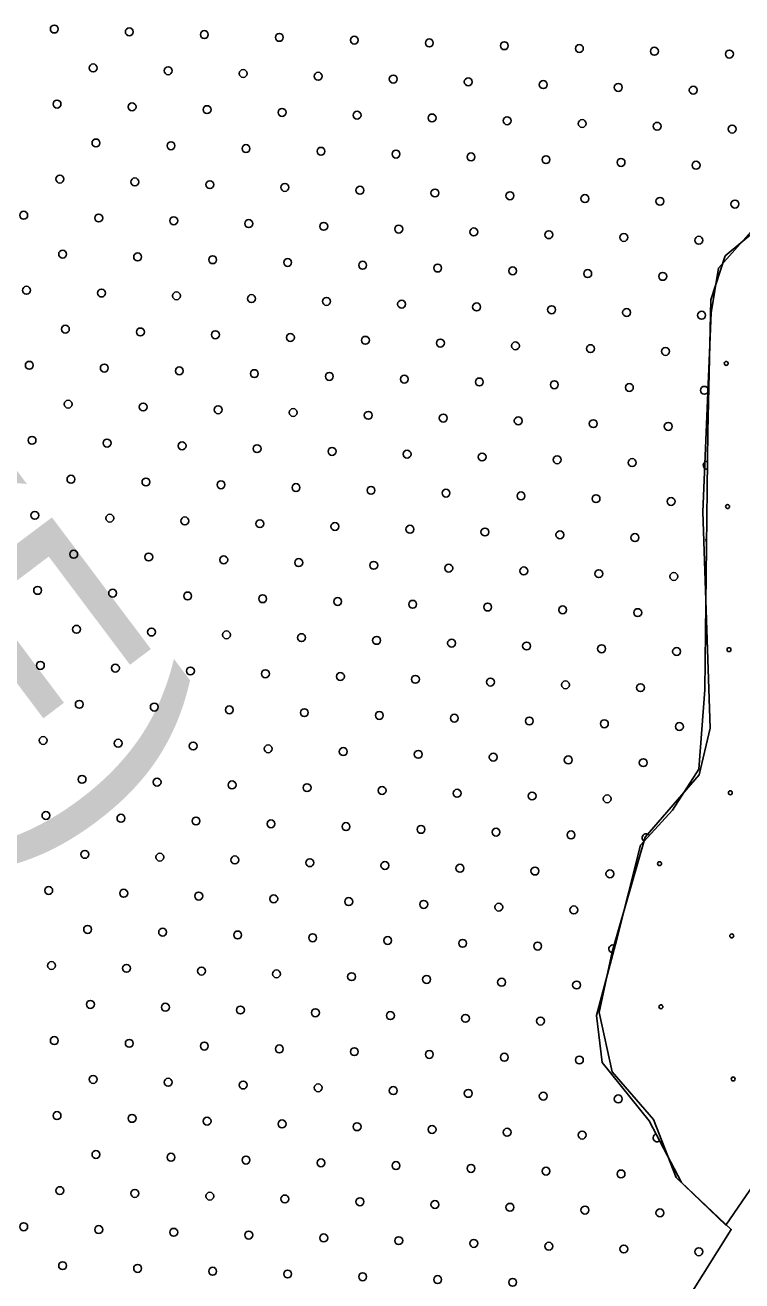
# Model space of a CAD drawing. Extents: x 1612280 to 1883141, y 560852 to 780851.
# Drawn here: x 1799745 to 1801672, y 638249 to 641623 of the extents above; entities that cross this region are included whole.
import ezdxf

# ---------------------------------------------------------------- set-up
doc = ezdxf.new("R2010")
doc.units = 0
for name, color, linetype in [('DESIGN - DRAINAGE - Bridges', 7, 'Continuous'), ('DESIGN - EROSION CONTROL - Devices', 7, 'Continuous'), ('DESIGN - SCRATCH - User 1', 7, 'Continuous'), ('DESIGN - TRAFFIC CONTROL PERMANENT - Pavement Marking Text', 7, 'Continuous')]:
    doc.layers.add(name, color=color, linetype=linetype)

msp = doc.modelspace()

# ---------------------------------------------------------------- linework, layer by layer
at = {"layer": 'DESIGN - EROSION CONTROL - Devices'}
for centre in [(1801629.4, 640714.2), (1801629.4, 640714.2), (1801633.1, 640329.6), (1801633.1, 640329.6), (1801636.9, 639945.1), (1801636.9, 639945.1), (1801640.6, 639560.5), (1801640.6, 639560.5), (1801450.2, 639370.1), (1801450.2, 639370.1), (1801644.3, 639176), (1801644.3, 639176), (1801453.9, 638985.5), (1801453.9, 638985.5), (1801648.1, 638791.4), (1801648.1, 638791.4)]:
    msp.add_circle(centre, 5.28, dxfattribs=at)
at = {"layer": 'DESIGN - SCRATCH - User 1'}
for points in [[(1802223.7, 641172.5), (1802164.6, 641123.3), (1802021.8, 641147.9), (1801864.3, 641162.7), (1801696.9, 641069.1), (1801608.3, 640970.6), (1801588.7, 640849.9), (1801566.5, 640315.3), (1801586.2, 639734), (1801556.7, 639608.4), (1801411.4, 639440.8)], [(1802223.7, 641172.5), (1802164.6, 641123.3), (1802021.8, 641147.9), (1801864.3, 641162.7), (1801696.9, 641069.1), (1801608.3, 640970.6), (1801588.7, 640849.9), (1801566.5, 640315.3), (1801586.2, 639734), (1801556.7, 639608.4), (1801411.4, 639440.8)], [(1801768.7, 641121.1), (1801627, 641002.9), (1801587.7, 640884.7), (1801579.8, 640530.2), (1801571.9, 639836.8), (1801556.2, 639624.1), (1801485.3, 639513.8), (1801398.7, 639419.3), (1801335.7, 639167.1), (1801280.6, 638962.3), (1801296.3, 638836.2), (1801422.3, 638678.6), (1801508.9, 638513.2), (1801642.8, 638387.1), (1800754.7, 636970.5)], [(1800754.7, 636970.5), (1801642.8, 638387.1), (1801508.9, 638513.2), (1801422.3, 638678.6), (1801296.3, 638836.2), (1801280.6, 638962.3), (1801335.7, 639167.1), (1801398.7, 639419.3), (1801485.3, 639513.8), (1801556.2, 639624.1), (1801571.9, 639836.8), (1801579.8, 640530.2), (1801587.7, 640884.7), (1801627, 641002.9), (1801768.7, 641121.1)], [(1801768.7, 641121.1), (1801627, 641002.9), (1801587.7, 640884.7), (1801579.8, 640530.2), (1801571.9, 639836.8), (1801556.2, 639624.1), (1801485.3, 639513.8), (1801398.7, 639419.3), (1801335.7, 639167.1), (1801280.6, 638962.3), (1801296.3, 638836.2), (1801422.3, 638678.6), (1801508.9, 638513.2), (1801642.8, 638387.1), (1800754.7, 636970.5)], [(1800754.7, 636970.5), (1801642.8, 638387.1), (1801508.9, 638513.2), (1801422.3, 638678.6), (1801296.3, 638836.2), (1801280.6, 638962.3), (1801335.7, 639167.1), (1801398.7, 639419.3), (1801485.3, 639513.8), (1801556.2, 639624.1), (1801571.9, 639836.8), (1801579.8, 640530.2), (1801587.7, 640884.7), (1801627, 641002.9), (1801768.7, 641121.1)], [(1801411.4, 639440.8), (1801322.8, 639132.9), (1801288.4, 638970.4), (1801322.8, 638810.3), (1801433.6, 638682.2), (1801495.1, 638527), (1801628, 638398.9), (1802329.5, 639421.1)], [(1801411.4, 639440.8), (1801322.8, 639132.9), (1801288.4, 638970.4), (1801322.8, 638810.3), (1801433.6, 638682.2), (1801495.1, 638527), (1801628, 638398.9), (1802329.5, 639421.1)]]:
    msp.add_lwpolyline(points, dxfattribs=at)
at = {"layer": 'DESIGN - TRAFFIC CONTROL PERMANENT - Pavement Marking Text'}
for centre in [(1799823.5, 641612.7), (1799823.5, 641612.7), (1800025.1, 641605.2), (1800025.1, 641605.2), (1800226.7, 641597.8), (1800226.7, 641597.8), (1800428.3, 641590.3), (1800428.3, 641590.3), (1800629.9, 641582.8), (1800629.9, 641582.8), (1800831.5, 641575.4), (1800831.5, 641575.4), (1801033.1, 641567.9), (1801033.1, 641567.9), (1801234.8, 641560.4), (1801234.8, 641560.4), (1801436.4, 641553), (1801436.4, 641553), (1801638, 641545.5), (1801638, 641545.5), (1799928, 641508.2), (1799928, 641508.2), (1800129.6, 641500.7), (1800129.6, 641500.7), (1800331.2, 641493.2), (1800331.2, 641493.2), (1800532.8, 641485.8), (1800532.8, 641485.8), (1800734.5, 641478.3), (1800734.5, 641478.3), (1800936.1, 641470.8), (1800936.1, 641470.8), (1801137.7, 641463.4), (1801137.7, 641463.4), (1801339.3, 641455.9), (1801339.3, 641455.9), (1801540.9, 641448.4), (1801540.9, 641448.4), (1799830.9, 641411.1), (1799830.9, 641411.1), (1800032.6, 641403.6), (1800032.6, 641403.6), (1800234.2, 641396.2), (1800234.2, 641396.2), (1800435.8, 641388.7), (1800435.8, 641388.7), (1800637.4, 641381.2), (1800637.4, 641381.2), (1800839, 641373.8), (1800839, 641373.8), (1801040.6, 641366.3), (1801040.6, 641366.3), (1801242.2, 641358.8), (1801242.2, 641358.8), (1801443.8, 641351.4), (1801443.8, 641351.4), (1801645.4, 641343.9), (1801645.4, 641343.9), (1799935.5, 641306.6), (1799935.5, 641306.6), (1800137.1, 641299.1), (1800137.1, 641299.1), (1800338.7, 641291.6), (1800338.7, 641291.6), (1800540.3, 641284.2), (1800540.3, 641284.2), (1800741.9, 641276.7), (1800741.9, 641276.7), (1800943.5, 641269.2), (1800943.5, 641269.2), (1801145.1, 641261.8), (1801145.1, 641261.8), (1801346.8, 641254.3), (1801346.8, 641254.3), (1801548.4, 641246.8), (1801548.4, 641246.8), (1799838.4, 641209.5), (1799838.4, 641209.5), (1800040, 641202), (1800040, 641202), (1800241.6, 641194.6), (1800241.6, 641194.6), (1800443.2, 641187.1), (1800443.2, 641187.1), (1800644.9, 641179.6), (1800644.9, 641179.6), (1800846.5, 641172.2), (1800846.5, 641172.2), (1801048.1, 641164.7), (1801048.1, 641164.7), (1801249.7, 641157.2), (1801249.7, 641157.2), (1801451.3, 641149.8), (1801451.3, 641149.8), (1799741.3, 641112.4), (1799741.3, 641112.4), (1801652.9, 641142.3), (1801652.9, 641142.3), (1799943, 641104.9), (1799943, 641104.9), (1800144.6, 641097.5), (1800144.6, 641097.5), (1800346.2, 641090), (1800346.2, 641090), (1800547.8, 641082.5), (1800547.8, 641082.5), (1800749.4, 641075.1), (1800749.4, 641075.1), (1800951, 641067.6), (1800951, 641067.6), (1801152.6, 641060.1), (1801152.6, 641060.1), (1801354.2, 641052.7), (1801354.2, 641052.7), (1801555.8, 641045.2), (1801555.8, 641045.2), (1799845.9, 641007.9), (1799845.9, 641007.9), (1800047.5, 641000.4), (1800047.5, 641000.4), (1800249.1, 640992.9), (1800249.1, 640992.9), (1800450.7, 640985.5), (1800450.7, 640985.5), (1800652.3, 640978), (1800652.3, 640978), (1800853.9, 640970.5), (1800853.9, 640970.5), (1801055.5, 640963.1), (1801055.5, 640963.1), (1801257.2, 640955.6), (1801257.2, 640955.6), (1801458.8, 640948.1), (1801458.8, 640948.1), (1799748.8, 640910.8), (1799748.8, 640910.8), (1799950.4, 640903.3), (1799950.4, 640903.3), (1800152, 640895.9), (1800152, 640895.9), (1800353.6, 640888.4), (1800353.6, 640888.4), (1800555.2, 640880.9), (1800555.2, 640880.9), (1800756.9, 640873.5), (1800756.9, 640873.5), (1800958.5, 640866), (1800958.5, 640866), (1801160.1, 640858.5), (1801160.1, 640858.5), (1801361.7, 640851.1), (1801361.7, 640851.1), (1801563.3, 640843.6), (1801563.3, 640843.6), (1799853.3, 640806.3), (1799853.3, 640806.3), (1800055, 640798.8), (1800055, 640798.8), (1800256.6, 640791.3), (1800256.6, 640791.3), (1800458.2, 640783.9), (1800458.2, 640783.9), (1800659.8, 640776.4), (1800659.8, 640776.4), (1800861.4, 640768.9), (1800861.4, 640768.9), (1801063, 640761.5), (1801063, 640761.5), (1801264.6, 640754), (1801264.6, 640754), (1801466.2, 640746.5), (1801466.2, 640746.5), (1799756.3, 640709.2), (1799756.3, 640709.2), (1799957.9, 640701.7), (1799957.9, 640701.7), (1800159.5, 640694.3), (1800159.5, 640694.3), (1800361.1, 640686.8), (1800361.1, 640686.8), (1800562.7, 640679.3), (1800562.7, 640679.3), (1800764.3, 640671.9), (1800764.3, 640671.9), (1800965.9, 640664.4), (1800965.9, 640664.4), (1801167.5, 640656.9), (1801167.5, 640656.9), (1801369.2, 640649.5), (1801369.2, 640649.5), (1801570.8, 640642), (1801570.8, 640642), (1799860.8, 640604.7), (1799860.8, 640604.7), (1800062.4, 640597.2), (1800062.4, 640597.2), (1800264, 640589.7), (1800264, 640589.7), (1800465.6, 640582.3), (1800465.6, 640582.3), (1800667.3, 640574.8), (1800667.3, 640574.8), (1800868.9, 640567.3), (1800868.9, 640567.3), (1801070.5, 640559.9), (1801070.5, 640559.9), (1801272.1, 640552.4), (1801272.1, 640552.4), (1801473.7, 640544.9), (1801473.7, 640544.9), (1799763.7, 640507.6), (1799763.7, 640507.6), (1799965.4, 640500.1), (1799965.4, 640500.1), (1800167, 640492.7), (1800167, 640492.7), (1800368.6, 640485.2), (1800368.6, 640485.2), (1800570.2, 640477.7), (1800570.2, 640477.7), (1800771.8, 640470.3), (1800771.8, 640470.3), (1800973.4, 640462.8), (1800973.4, 640462.8), (1801175, 640455.3), (1801175, 640455.3), (1801376.6, 640447.8), (1801376.6, 640447.8), (1799868.3, 640403), (1799868.3, 640403), (1800069.9, 640395.6), (1800069.9, 640395.6), (1800271.5, 640388.1), (1800271.5, 640388.1), (1800473.1, 640380.6), (1800473.1, 640380.6), (1800674.7, 640373.2), (1800674.7, 640373.2), (1800876.3, 640365.7), (1800876.3, 640365.7), (1801077.9, 640358.2), (1801077.9, 640358.2), (1801279.6, 640350.8), (1801279.6, 640350.8), (1801481.2, 640343.3), (1801481.2, 640343.3), (1799771.2, 640306), (1799771.2, 640306), (1799972.8, 640298.5), (1799972.8, 640298.5), (1800174.4, 640291), (1800174.4, 640291), (1800376, 640283.6), (1800376, 640283.6), (1800577.7, 640276.1), (1800577.7, 640276.1), (1800779.3, 640268.6), (1800779.3, 640268.6), (1800980.9, 640261.2), (1800980.9, 640261.2), (1801182.5, 640253.7), (1801182.5, 640253.7), (1801384.1, 640246.2), (1801384.1, 640246.2), (1799875.7, 640201.4), (1799875.7, 640201.4), (1800077.4, 640194), (1800077.4, 640194), (1800279, 640186.5), (1800279, 640186.5), (1800480.6, 640179), (1800480.6, 640179), (1800682.2, 640171.6), (1800682.2, 640171.6), (1800883.8, 640164.1), (1800883.8, 640164.1), (1801085.4, 640156.6), (1801085.4, 640156.6), (1801287, 640149.2), (1801287, 640149.2), (1801488.6, 640141.7), (1801488.6, 640141.7), (1799778.7, 640104.4), (1799778.7, 640104.4), (1799980.3, 640096.9), (1799980.3, 640096.9), (1800181.9, 640089.4), (1800181.9, 640089.4), (1800383.5, 640082), (1800383.5, 640082), (1800585.1, 640074.5), (1800585.1, 640074.5), (1800786.7, 640067), (1800786.7, 640067), (1800988.3, 640059.6), (1800988.3, 640059.6), (1801189.9, 640052.1), (1801189.9, 640052.1), (1801391.6, 640044.6), (1801391.6, 640044.6), (1799883.2, 639999.8), (1799883.2, 639999.8), (1800084.8, 639992.4), (1800084.8, 639992.4), (1800286.4, 639984.9), (1800286.4, 639984.9), (1800488, 639977.4), (1800488, 639977.4), (1800689.7, 639970), (1800689.7, 639970), (1800891.3, 639962.5), (1800891.3, 639962.5), (1801092.9, 639955), (1801092.9, 639955), (1801294.5, 639947.6), (1801294.5, 639947.6), (1801496.1, 639940.1), (1801496.1, 639940.1), (1799786.1, 639902.8), (1799786.1, 639902.8), (1799987.8, 639895.3), (1799987.8, 639895.3), (1800189.4, 639887.8), (1800189.4, 639887.8), (1800391, 639880.4), (1800391, 639880.4), (1800592.6, 639872.9), (1800592.6, 639872.9), (1800794.2, 639865.4), (1800794.2, 639865.4), (1800995.8, 639858), (1800995.8, 639858), (1801197.4, 639850.5), (1801197.4, 639850.5), (1801399, 639843), (1801399, 639843), (1799890.7, 639798.2), (1799890.7, 639798.2), (1800092.3, 639790.7), (1800092.3, 639790.7), (1800293.9, 639783.3), (1800293.9, 639783.3), (1800495.5, 639775.8), (1800495.5, 639775.8), (1800697.1, 639768.3), (1800697.1, 639768.3), (1800898.7, 639760.9), (1800898.7, 639760.9), (1801100.3, 639753.4), (1801100.3, 639753.4), (1801302, 639745.9), (1801302, 639745.9), (1801503.6, 639738.5), (1801503.6, 639738.5), (1799793.6, 639701.1), (1799793.6, 639701.1), (1799995.2, 639693.7), (1799995.2, 639693.7), (1800196.8, 639686.2), (1800196.8, 639686.2), (1800398.4, 639678.7), (1800398.4, 639678.7), (1800600.1, 639671.3), (1800600.1, 639671.3), (1800801.7, 639663.8), (1800801.7, 639663.8), (1801003.3, 639656.3), (1801003.3, 639656.3), (1801204.9, 639648.9), (1801204.9, 639648.9), (1801406.5, 639641.4), (1801406.5, 639641.4), (1799898.1, 639596.6), (1799898.1, 639596.6), (1800099.8, 639589.1), (1800099.8, 639589.1), (1800301.4, 639581.7), (1800301.4, 639581.7), (1800503, 639574.2), (1800503, 639574.2), (1800704.6, 639566.7), (1800704.6, 639566.7), (1800906.2, 639559.3), (1800906.2, 639559.3), (1801107.8, 639551.8), (1801107.8, 639551.8), (1801309.4, 639544.3), (1801309.4, 639544.3), (1799801.1, 639499.5), (1799801.1, 639499.5), (1800002.7, 639492.1), (1800002.7, 639492.1), (1800204.3, 639484.6), (1800204.3, 639484.6), (1800405.9, 639477.1), (1800405.9, 639477.1), (1800607.5, 639469.7), (1800607.5, 639469.7), (1800809.1, 639462.2), (1800809.1, 639462.2), (1801010.7, 639454.7), (1801010.7, 639454.7), (1801212.3, 639447.3), (1801212.3, 639447.3), (1799905.6, 639395), (1799905.6, 639395), (1800107.2, 639387.5), (1800107.2, 639387.5), (1800308.8, 639380.1), (1800308.8, 639380.1), (1800510.4, 639372.6), (1800510.4, 639372.6), (1800712.1, 639365.1), (1800712.1, 639365.1), (1800913.7, 639357.7), (1800913.7, 639357.7), (1801115.3, 639350.2), (1801115.3, 639350.2), (1801316.9, 639342.7), (1801316.9, 639342.7), (1799808.5, 639297.9), (1799808.5, 639297.9), (1800010.2, 639290.5), (1800010.2, 639290.5), (1800211.8, 639283), (1800211.8, 639283), (1800413.4, 639275.5), (1800413.4, 639275.5), (1800615, 639268.1), (1800615, 639268.1), (1800816.6, 639260.6), (1800816.6, 639260.6), (1801018.2, 639253.1), (1801018.2, 639253.1), (1801219.8, 639245.7), (1801219.8, 639245.7), (1799913.1, 639193.4), (1799913.1, 639193.4), (1800114.7, 639185.9), (1800114.7, 639185.9), (1800316.3, 639178.5), (1800316.3, 639178.5), (1800517.9, 639171), (1800517.9, 639171), (1800719.5, 639163.5), (1800719.5, 639163.5), (1800921.1, 639156), (1800921.1, 639156), (1801122.7, 639148.6), (1801122.7, 639148.6), (1799816, 639096.3), (1799816, 639096.3), (1800017.6, 639088.8), (1800017.6, 639088.8), (1800219.2, 639081.4), (1800219.2, 639081.4), (1800420.8, 639073.9), (1800420.8, 639073.9), (1800622.5, 639066.4), (1800622.5, 639066.4), (1800824.1, 639059), (1800824.1, 639059), (1801025.7, 639051.5), (1801025.7, 639051.5), (1801227.3, 639044), (1801227.3, 639044), (1799920.6, 638991.8), (1799920.6, 638991.8), (1800122.2, 638984.3), (1800122.2, 638984.3), (1800323.8, 638976.8), (1800323.8, 638976.8), (1800525.4, 638969.4), (1800525.4, 638969.4), (1800727, 638961.9), (1800727, 638961.9), (1800928.6, 638954.4), (1800928.6, 638954.4), (1801130.2, 638947), (1801130.2, 638947), (1799823.5, 638894.7), (1799823.5, 638894.7), (1800025.1, 638887.2), (1800025.1, 638887.2), (1800226.7, 638879.8), (1800226.7, 638879.8), (1800428.3, 638872.3), (1800428.3, 638872.3), (1800629.9, 638864.8), (1800629.9, 638864.8), (1800831.5, 638857.4), (1800831.5, 638857.4), (1801033.1, 638849.9), (1801033.1, 638849.9), (1801234.8, 638842.4), (1801234.8, 638842.4), (1799928, 638790.2), (1799928, 638790.2), (1800129.6, 638782.7), (1800129.6, 638782.7), (1800331.2, 638775.2), (1800331.2, 638775.2), (1800532.8, 638767.8), (1800532.8, 638767.8), (1800734.5, 638760.3), (1800734.5, 638760.3), (1800936.1, 638752.8), (1800936.1, 638752.8), (1801137.7, 638745.4), (1801137.7, 638745.4), (1801339.3, 638737.9), (1801339.3, 638737.9), (1799830.9, 638693.1), (1799830.9, 638693.1), (1800032.6, 638685.6), (1800032.6, 638685.6), (1800234.2, 638678.2), (1800234.2, 638678.2), (1800435.8, 638670.7), (1800435.8, 638670.7), (1800637.4, 638663.2), (1800637.4, 638663.2), (1800839, 638655.8), (1800839, 638655.8), (1801040.6, 638648.3), (1801040.6, 638648.3), (1801242.2, 638640.8), (1801242.2, 638640.8), (1799935.5, 638588.6), (1799935.5, 638588.6), (1800137.1, 638581.1), (1800137.1, 638581.1), (1800338.7, 638573.6), (1800338.7, 638573.6), (1800540.3, 638566.2), (1800540.3, 638566.2), (1800741.9, 638558.7), (1800741.9, 638558.7), (1800943.5, 638551.2), (1800943.5, 638551.2), (1801145.1, 638543.8), (1801145.1, 638543.8), (1801346.8, 638536.3), (1801346.8, 638536.3), (1799838.4, 638491.5), (1799838.4, 638491.5), (1800040, 638484), (1800040, 638484), (1800241.6, 638476.5), (1800241.6, 638476.5), (1800443.2, 638469.1), (1800443.2, 638469.1), (1800644.9, 638461.6), (1800644.9, 638461.6), (1800846.5, 638454.1), (1800846.5, 638454.1), (1801048.1, 638446.7), (1801048.1, 638446.7), (1801249.7, 638439.2), (1801249.7, 638439.2), (1801451.3, 638431.7), (1801451.3, 638431.7), (1799741.3, 638394.4), (1799741.3, 638394.4), (1799943, 638386.9), (1799943, 638386.9), (1800144.6, 638379.5), (1800144.6, 638379.5), (1800346.2, 638372), (1800346.2, 638372), (1800547.8, 638364.5), (1800547.8, 638364.5), (1800749.4, 638357.1), (1800749.4, 638357.1), (1800951, 638349.6), (1800951, 638349.6), (1801152.6, 638342.1), (1801152.6, 638342.1), (1801354.2, 638334.7), (1801354.2, 638334.7), (1801555.8, 638327.2), (1801555.8, 638327.2), (1799845.9, 638289.9), (1799845.9, 638289.9), (1800047.5, 638282.4), (1800047.5, 638282.4), (1800249.1, 638274.9), (1800249.1, 638274.9), (1800450.7, 638267.5), (1800450.7, 638267.5), (1800652.3, 638260), (1800652.3, 638260), (1800853.9, 638252.5), (1800853.9, 638252.5), (1801055.5, 638245.1), (1801055.5, 638245.1)]:
    msp.add_circle(centre, 10.6, dxfattribs=at)
for centre, start, end in [((1801578.2, 640440.4), 86.5128, 272.1857), ((1801585.7, 640238.8), 150.3249, 208.3736), ((1801511, 639536.9), 117.7818, 176.7797), ((1801414, 639439.8), 33.2126, 241.8056), ((1801324.4, 639141.1), 51.5906, 278.2912), ((1801443.8, 638633.4), 107.1007, 308.1628)]:
    msp.add_arc(centre, 10.6, start, end, dxfattribs=at)

# ---------------------------------------------------------------- texts
at = {"layer": 'DESIGN - DRAINAGE - Bridges'}
msp.add_text('LAKE)', height=634, rotation=306.9118, dxfattribs=at).set_placement((1798306.2, 641256.6))
msp.add_text('LAKE)', height=634, rotation=306.9118, dxfattribs=at).set_placement((1798306.2, 641256.6))

doc.saveas('drawing.dxf')
